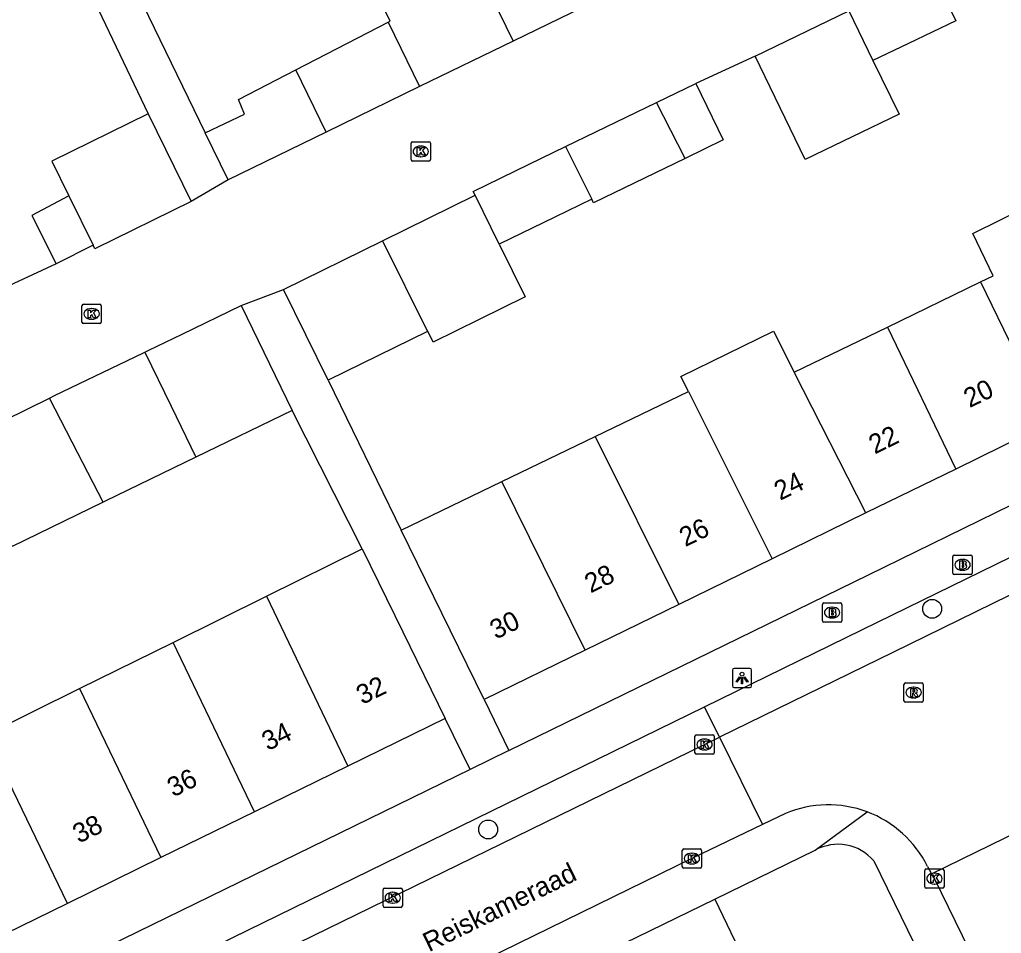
# Model space of a CAD drawing. Extents: x 160457 to 162082, y 388340 to 389736.
# Drawn here: x 161547.9 to 161598.8, y 388554.3 to 388601.7 of the extents above; entities that cross this region are included whole.
import ezdxf

# ---------------------------------------------------------------- set-up
doc = ezdxf.new("R2010")
doc.units = 0
for name, color, linetype in [('IMGEO_Boom', 7, 'Continuous'), ('IMGEO_Brandkraan', 7, 'Continuous'), ('IMGEO_Groenvoorziening', 7, 'Continuous'), ('IMGEO_Kolk', 7, 'Continuous'), ('IMGEO_Lichtpunt', 7, 'Continuous'), ('IMGEO_Openbare_ruimte_label', 7, 'Continuous'), ('IMGEO_Pand', 7, 'Continuous'), ('IMGEO_Pand_nummerreeks', 7, 'Continuous'), ('IMGEO_Parkeervlak_open', 7, 'Continuous'), ('IMGEO_Rijbaan_lokaal_open', 7, 'Continuous'), ('IMGEO_Rioolput', 7, 'Continuous'), ('IMGEO_Voetpad_open', 7, 'Continuous')]:
    doc.layers.add(name, color=color, linetype=linetype)

msp = doc.modelspace()

# ---------------------------------------------------------------- linework, layer by layer
at = {"layer": 'IMGEO_Boom'}
for centre in [(161595.181, 388571.089), (161572.15, 388559.645)]:
    msp.add_circle(centre, 0.489, dxfattribs=at)
at = {"layer": 'IMGEO_Brandkraan'}
for p, q in [((161596.253, 388572.944), (161596.253, 388573.796)), ((161596.328, 388573.87), (161597.18, 388573.87)), ((161597.254, 388573.796), (161597.254, 388572.944)), ((161596.741, 388573.65), (161596.766, 388573.65)), ((161597.18, 388572.87), (161596.328, 388572.87)), ((161596.764, 388573.09), (161596.739, 388573.09)), ((161589.49, 388570.469), (161589.49, 388571.321)), ((161589.565, 388571.395), (161590.417, 388571.395)), ((161590.491, 388571.321), (161590.491, 388570.469)), ((161589.978, 388571.175), (161590.003, 388571.175)), ((161590.417, 388570.395), (161589.565, 388570.395)), ((161590.001, 388570.615), (161589.976, 388570.615))]:
    msp.add_line(p, q, dxfattribs=at)
for points in [[(161596.253, 388572.944), (161596.253, 388573.796)], [(161596.328, 388573.87), (161597.18, 388573.87)], [(161597.254, 388573.796), (161597.254, 388572.944)], [(161596.601, 388573.57), (161596.601, 388573.17), (161596.814, 388573.17)], [(161596.832, 388573.57), (161596.601, 388573.57)], [(161596.78, 388573.489), (161596.726, 388573.489), (161596.726, 388573.413)], [(161596.726, 388573.413), (161596.779, 388573.413)], [(161596.788, 388573.337), (161596.726, 388573.337), (161596.726, 388573.256)], [(161596.726, 388573.256), (161596.788, 388573.256)], [(161597.18, 388572.87), (161596.328, 388572.87)], [(161589.49, 388570.469), (161589.49, 388571.321)], [(161589.565, 388571.395), (161590.417, 388571.395)], [(161590.491, 388571.321), (161590.491, 388570.469)], [(161589.838, 388571.095), (161589.838, 388570.695), (161590.051, 388570.695)], [(161590.069, 388571.095), (161589.838, 388571.095)], [(161590.017, 388571.014), (161589.963, 388571.014), (161589.963, 388570.938)], [(161589.963, 388570.938), (161590.016, 388570.938)], [(161590.025, 388570.862), (161589.963, 388570.862), (161589.963, 388570.781)], [(161589.963, 388570.781), (161590.025, 388570.781)], [(161590.417, 388570.395), (161589.565, 388570.395)]]:
    msp.add_lwpolyline(points, dxfattribs=at)
for centre, radius, start, end in [((161596.33, 388573.794), 0.0765, 91.552, 178.448), ((161596.33, 388573.794), 0.0765, 91.552, 178.448), ((161597.178, 388573.794), 0.0765, 1.552, 88.448), ((161597.178, 388573.794), 0.0765, 1.552, 88.448), ((161596.781, 388573.451), 0.0379, 267.8285, 90.9355), ((161596.789, 388573.296), 0.0404, 269.8759, 90.5077), ((161596.836, 388573.425), 0.145, 59.4692, 91.5367), ((161596.861, 388573.472), 0.0922, 285.5137, 58.1501), ((161596.866, 388573.28), 0.105, 301.3115, 78.989), ((161596.33, 388572.946), 0.0765, 181.552, 268.448), ((161596.33, 388572.946), 0.0765, 181.552, 268.448), ((161596.82, 388573.421), 0.251, 268.6676, 293.5347), ((161597.178, 388572.946), 0.0765, 271.552, 358.448), ((161597.178, 388572.946), 0.0765, 271.552, 358.448), ((161589.567, 388571.319), 0.0765, 91.552, 178.448), ((161589.567, 388571.319), 0.0765, 91.552, 178.448), ((161590.415, 388571.319), 0.0765, 1.552, 88.448), ((161590.415, 388571.319), 0.0765, 1.552, 88.448), ((161590.018, 388570.976), 0.0379, 267.8285, 90.9355), ((161590.026, 388570.821), 0.0404, 269.8759, 90.5077), ((161590.057, 388570.946), 0.251, 268.6676, 293.5347), ((161590.073, 388570.95), 0.145, 59.4692, 91.5367), ((161590.098, 388570.997), 0.0922, 285.5137, 58.1501), ((161590.103, 388570.805), 0.105, 301.3115, 78.989), ((161589.567, 388570.471), 0.0765, 181.552, 268.448), ((161589.567, 388570.471), 0.0765, 181.552, 268.448), ((161590.415, 388570.471), 0.0765, 271.552, 358.448), ((161590.415, 388570.471), 0.0765, 271.552, 358.448)]:
    msp.add_arc(centre, radius, start, end, dxfattribs=at)
for centre, major_axis, ratio, start_param, end_param in [((161596.74, 388573.37), (-0.387, 0.002), 0.722429, 4.712389, 7.853982), ((161596.765, 388573.37), (-0.39, 0.002), 0.717154, 1.570796, 4.712389), ((161589.977, 388570.895), (-0.387, 0.002), 0.722429, 4.712389, 7.853982), ((161590.002, 388570.895), (-0.39, 0.002), 0.717154, 1.570796, 4.712389)]:
    msp.add_ellipse(centre, major_axis=major_axis, ratio=ratio, start_param=start_param, end_param=end_param, dxfattribs=at)
at = {"layer": 'IMGEO_Groenvoorziening'}
msp.add_lwpolyline([(161583.909, 388556.036), (161588.246, 388546.985)], dxfattribs=at)
at = {"layer": 'IMGEO_Kolk'}
for p, q in [((161568.158, 388594.388), (161568.158, 388595.24)), ((161568.233, 388595.314), (161569.085, 388595.314)), ((161569.159, 388595.24), (161569.159, 388594.388)), ((161568.646, 388595.094), (161568.671, 388595.094)), ((161569.085, 388594.314), (161568.233, 388594.314)), ((161568.669, 388594.534), (161568.644, 388594.534)), ((161551.088, 388585.96), (161551.088, 388586.812)), ((161551.163, 388586.886), (161552.015, 388586.886)), ((161551.576, 388586.666), (161551.601, 388586.666)), ((161552.089, 388586.812), (161552.089, 388585.96)), ((161551.599, 388586.106), (161551.574, 388586.106)), ((161552.015, 388585.886), (161551.163, 388585.886)), ((161582.876, 388563.625), (161582.876, 388564.477)), ((161582.951, 388564.551), (161583.803, 388564.551)), ((161583.364, 388564.331), (161583.389, 388564.331)), ((161583.877, 388564.477), (161583.877, 388563.625)), ((161583.387, 388563.771), (161583.362, 388563.771)), ((161583.803, 388563.551), (161582.951, 388563.551)), ((161582.218, 388557.708), (161582.218, 388558.56)), ((161582.293, 388558.634), (161583.145, 388558.634)), ((161583.219, 388558.56), (161583.219, 388557.708)), ((161582.706, 388558.414), (161582.731, 388558.414)), ((161583.145, 388557.634), (161582.293, 388557.634)), ((161582.729, 388557.854), (161582.704, 388557.854)), ((161594.795, 388556.669), (161594.795, 388557.521)), ((161594.87, 388557.595), (161595.722, 388557.595)), ((161595.796, 388557.521), (161595.796, 388556.669)), ((161595.283, 388557.375), (161595.308, 388557.375)), ((161566.704, 388555.68), (161566.704, 388556.532)), ((161566.779, 388556.606), (161567.631, 388556.606)), ((161567.705, 388556.532), (161567.705, 388555.68)), ((161595.722, 388556.595), (161594.87, 388556.595)), ((161595.306, 388556.815), (161595.281, 388556.815)), ((161567.192, 388556.386), (161567.217, 388556.386)), ((161567.631, 388555.606), (161566.779, 388555.606)), ((161567.215, 388555.826), (161567.19, 388555.826))]:
    msp.add_line(p, q, dxfattribs=at)
for points in [[(161568.158, 388594.388), (161568.158, 388595.24)], [(161568.233, 388595.314), (161569.085, 388595.314)], [(161569.159, 388595.24), (161569.159, 388594.388)], [(161568.479, 388595.014), (161568.602, 388595.014), (161568.602, 388594.863), (161568.732, 388595.014), (161568.896, 388595.014), (161568.75, 388594.863), (161568.903, 388594.614), (161568.751, 388594.614), (161568.666, 388594.778), (161568.602, 388594.711), (161568.602, 388594.614), (161568.479, 388594.614), (161568.479, 388595.014)], [(161569.085, 388594.314), (161568.233, 388594.314)], [(161551.088, 388585.96), (161551.088, 388586.812)], [(161551.163, 388586.886), (161552.015, 388586.886)], [(161551.409, 388586.586), (161551.532, 388586.586), (161551.532, 388586.435), (161551.662, 388586.586), (161551.826, 388586.586), (161551.68, 388586.435), (161551.833, 388586.186), (161551.681, 388586.186), (161551.596, 388586.35), (161551.532, 388586.283), (161551.532, 388586.186), (161551.409, 388586.186), (161551.409, 388586.586)], [(161552.089, 388586.812), (161552.089, 388585.96)], [(161552.015, 388585.886), (161551.163, 388585.886)], [(161582.876, 388563.625), (161582.876, 388564.477)], [(161582.951, 388564.551), (161583.803, 388564.551)], [(161583.197, 388564.251), (161583.32, 388564.251), (161583.32, 388564.1), (161583.45, 388564.251), (161583.614, 388564.251), (161583.468, 388564.1), (161583.621, 388563.851), (161583.469, 388563.851), (161583.384, 388564.015), (161583.32, 388563.948), (161583.32, 388563.851), (161583.197, 388563.851), (161583.197, 388564.251)], [(161583.877, 388564.477), (161583.877, 388563.625)], [(161583.803, 388563.551), (161582.951, 388563.551)], [(161582.218, 388557.708), (161582.218, 388558.56)], [(161582.293, 388558.634), (161583.145, 388558.634)], [(161583.219, 388558.56), (161583.219, 388557.708)], [(161582.539, 388558.334), (161582.662, 388558.334), (161582.662, 388558.183), (161582.792, 388558.334), (161582.956, 388558.334), (161582.81, 388558.183), (161582.963, 388557.934), (161582.811, 388557.934), (161582.726, 388558.098), (161582.662, 388558.031), (161582.662, 388557.934), (161582.539, 388557.934), (161582.539, 388558.334)], [(161583.145, 388557.634), (161582.293, 388557.634)], [(161594.795, 388556.669), (161594.795, 388557.521)], [(161594.87, 388557.595), (161595.722, 388557.595)], [(161595.796, 388557.521), (161595.796, 388556.669)], [(161595.116, 388557.295), (161595.239, 388557.295), (161595.239, 388557.144), (161595.369, 388557.295), (161595.533, 388557.295), (161595.387, 388557.144), (161595.54, 388556.895), (161595.388, 388556.895), (161595.303, 388557.059), (161595.239, 388556.992), (161595.239, 388556.895), (161595.116, 388556.895), (161595.116, 388557.295)], [(161566.704, 388555.68), (161566.704, 388556.532)], [(161566.779, 388556.606), (161567.631, 388556.606)], [(161567.705, 388556.532), (161567.705, 388555.68)], [(161595.722, 388556.595), (161594.87, 388556.595)], [(161567.025, 388556.306), (161567.148, 388556.306), (161567.148, 388556.155), (161567.278, 388556.306), (161567.442, 388556.306), (161567.296, 388556.155), (161567.449, 388555.906), (161567.297, 388555.906), (161567.212, 388556.07), (161567.148, 388556.003), (161567.148, 388555.906), (161567.025, 388555.906), (161567.025, 388556.306)], [(161567.631, 388555.606), (161566.779, 388555.606)]]:
    msp.add_lwpolyline(points, dxfattribs=at)
for centre, start, end in [((161568.235, 388595.238), 91.552, 178.448), ((161568.235, 388595.238), 91.552, 178.448), ((161569.083, 388595.238), 1.552, 88.448), ((161569.083, 388595.238), 1.552, 88.448), ((161568.235, 388594.39), 181.552, 268.448), ((161568.235, 388594.39), 181.552, 268.448), ((161569.083, 388594.39), 271.552, 358.448), ((161569.083, 388594.39), 271.552, 358.448), ((161551.165, 388586.81), 91.552, 178.448), ((161551.165, 388586.81), 91.552, 178.448), ((161552.013, 388586.81), 1.552, 88.448), ((161552.013, 388586.81), 1.552, 88.448), ((161551.165, 388585.962), 181.552, 268.448), ((161551.165, 388585.962), 181.552, 268.448), ((161552.013, 388585.962), 271.552, 358.448), ((161552.013, 388585.962), 271.552, 358.448), ((161582.953, 388564.475), 91.552, 178.448), ((161582.953, 388564.475), 91.552, 178.448), ((161583.801, 388564.475), 1.552, 88.448), ((161583.801, 388564.475), 1.552, 88.448), ((161582.953, 388563.627), 181.552, 268.448), ((161582.953, 388563.627), 181.552, 268.448), ((161583.801, 388563.627), 271.552, 358.448), ((161583.801, 388563.627), 271.552, 358.448), ((161582.295, 388558.558), 91.552, 178.448), ((161582.295, 388558.558), 91.552, 178.448), ((161583.143, 388558.558), 1.552, 88.448), ((161583.143, 388558.558), 1.552, 88.448), ((161582.295, 388557.71), 181.552, 268.448), ((161582.295, 388557.71), 181.552, 268.448), ((161583.143, 388557.71), 271.552, 358.448), ((161583.143, 388557.71), 271.552, 358.448), ((161594.872, 388557.519), 91.552, 178.448), ((161594.872, 388557.519), 91.552, 178.448), ((161595.72, 388557.519), 1.552, 88.448), ((161595.72, 388557.519), 1.552, 88.448), ((161566.781, 388556.53), 91.552, 178.448), ((161566.781, 388556.53), 91.552, 178.448), ((161567.629, 388556.53), 1.552, 88.448), ((161567.629, 388556.53), 1.552, 88.448), ((161594.872, 388556.671), 181.552, 268.448), ((161594.872, 388556.671), 181.552, 268.448), ((161595.72, 388556.671), 271.552, 358.448), ((161595.72, 388556.671), 271.552, 358.448), ((161566.781, 388555.682), 181.552, 268.448), ((161566.781, 388555.682), 181.552, 268.448), ((161567.629, 388555.682), 271.552, 358.448), ((161567.629, 388555.682), 271.552, 358.448)]:
    msp.add_arc(centre, 0.0765, start, end, dxfattribs=at)
for centre, major_axis, ratio, start_param, end_param in [((161568.645, 388594.814), (-0.387, 0.002), 0.722429, 4.712389, 7.853982), ((161568.67, 388594.814), (-0.39, 0.002), 0.717154, 1.570796, 4.712389), ((161551.575, 388586.386), (-0.387, 0.002), 0.722429, 4.712389, 7.853982), ((161551.6, 388586.386), (-0.39, 0.002), 0.717154, 1.570796, 4.712389), ((161583.363, 388564.051), (-0.387, 0.002), 0.722429, 4.712389, 7.853982), ((161583.388, 388564.051), (-0.39, 0.002), 0.717154, 1.570796, 4.712389), ((161582.705, 388558.134), (-0.387, 0.002), 0.722429, 4.712389, 7.853982), ((161582.73, 388558.134), (-0.39, 0.002), 0.717154, 1.570796, 4.712389), ((161595.282, 388557.095), (-0.387, 0.002), 0.722429, 4.712389, 7.853982), ((161595.307, 388557.095), (-0.39, 0.002), 0.717154, 1.570796, 4.712389), ((161567.191, 388556.106), (-0.387, 0.002), 0.722429, 4.712389, 7.853982), ((161567.216, 388556.106), (-0.39, 0.002), 0.717154, 1.570796, 4.712389)]:
    msp.add_ellipse(centre, major_axis=major_axis, ratio=ratio, start_param=start_param, end_param=end_param, dxfattribs=at)
at = {"layer": 'IMGEO_Lichtpunt'}
for p, q in [((161584.82, 388567.905), (161584.82, 388567.098)), ((161584.82, 388567.905), (161584.82, 388567.098)), ((161585.722, 388568), (161584.914, 388568)), ((161585.722, 388568), (161584.914, 388568)), ((161585.816, 388567.098), (161585.816, 388567.905)), ((161585.816, 388567.098), (161585.816, 388567.905)), ((161584.914, 388567.004), (161585.722, 388567.004)), ((161584.914, 388567.004), (161585.722, 388567.004))]:
    msp.add_line(p, q, dxfattribs=at)
for points in [[(161585.194, 388567.569), (161585.233, 388567.541), (161585.045, 388567.279), (161585.007, 388567.306), (161585.194, 388567.569)], [(161585.296, 388567.521), (161585.343, 388567.521), (161585.343, 388567.199), (161585.296, 388567.199), (161585.296, 388567.521)], [(161585.406, 388567.541), (161585.444, 388567.568), (161585.631, 388567.306), (161585.592, 388567.278), (161585.406, 388567.541)]]:
    msp.add_lwpolyline(points, dxfattribs=at)
msp.add_circle((161585.319, 388567.703), 0.0994, dxfattribs=at)
for centre, start, end in [((161584.914, 388567.905), 90, 180), ((161584.914, 388567.905), 90, 180), ((161585.722, 388567.905), 0, 90), ((161585.722, 388567.905), 0, 90), ((161584.914, 388567.098), 180, 270), ((161584.914, 388567.098), 180, 270), ((161585.722, 388567.098), 270, 0), ((161585.722, 388567.098), 270, 360)]:
    msp.add_arc(centre, 0.0946, start, end, dxfattribs=at)
at = {"layer": 'IMGEO_Pand'}
for points in [[(161566.975, 388601.517), (161567.078, 388601.57), (161566.046, 388603.679), (161570.809, 388605.964)], [(161570.809, 388605.964), (161573.443, 388600.541)], [(161595.165, 388604.182), (161596.405, 388601.582), (161593.946, 388600.408), (161592.108, 388599.531)], [(161578.26, 388602.891), (161573.443, 388600.541)], [(161586.004, 388599.758), (161590.859, 388602.103)], [(161590.859, 388602.103), (161592.108, 388599.531)], [(161562.177, 388599.044), (161566.975, 388601.517)], [(161566.975, 388601.517), (161568.6, 388598.179)], [(161573.443, 388600.541), (161568.6, 388598.179)], [(161592.108, 388599.531), (161593.46, 388596.748), (161588.594, 388594.397), (161586.004, 388599.758)], [(161557.477, 388595.775), (161559.52, 388596.751), (161559.211, 388597.515), (161562.177, 388599.044)], [(161563.75, 388595.813), (161562.177, 388599.044)], [(161580.883, 388597.354), (161582.921, 388598.343)], [(161582.921, 388598.343), (161584.342, 388595.413), (161582.363, 388594.453)], [(161568.6, 388598.179), (161563.75, 388595.813)], [(161576.164, 388595.066), (161580.883, 388597.354)], [(161582.363, 388594.453), (161580.883, 388597.354)], [(161554.514, 388596.769), (161549.525, 388594.317), (161550.413, 388592.511)], [(161554.514, 388596.769), (161556.751, 388592.218)], [(161558.669, 388593.333), (161557.477, 388595.775)], [(161563.75, 388595.813), (161558.669, 388593.333)], [(161571.478, 388592.54), (161571.384, 388592.731), (161574.274, 388594.149), (161576.164, 388595.066)], [(161576.164, 388595.066), (161577.534, 388592.335)], [(161582.363, 388594.453), (161577.624, 388592.155), (161577.534, 388592.335)], [(161597.689, 388588.045), (161598.345, 388588.363), (161597.281, 388590.562), (161601.669, 388592.716), (161604.136, 388587.689), (161606.34, 388583.2), (161601.252, 388580.712)], [(161550.413, 388592.511), (161548.484, 388591.495), (161549.756, 388588.981)], [(161550.413, 388592.511), (161551.671, 388589.95)], [(161556.751, 388592.218), (161551.762, 388589.766), (161551.671, 388589.95)], [(161566.68, 388590.18), (161571.478, 388592.54)], [(161572.726, 388590.003), (161571.478, 388592.54)], [(161577.534, 388592.335), (161575.607, 388591.4), (161572.726, 388590.003)], [(161561.542, 388587.653), (161566.68, 388590.18)], [(161566.68, 388590.18), (161569.007, 388585.478)], [(161551.671, 388589.95), (161549.756, 388588.981)], [(161572.726, 388590.003), (161574.07, 388587.271), (161569.302, 388584.926), (161569.027, 388585.487), (161569.007, 388585.478)], [(161592.854, 388585.705), (161597.689, 388588.045)], [(161597.689, 388588.045), (161601.252, 388580.712)], [(161563.857, 388582.945), (161561.542, 388587.653)], [(161554.356, 388584.406), (161554.56, 388584.505), (161556.277, 388585.338), (161559.352, 388586.829)], [(161559.352, 388586.829), (161561.997, 388581.374)], [(161569.007, 388585.478), (161563.857, 388582.945)], [(161582.534, 388582.368), (161582.152, 388583.135), (161586.959, 388585.495), (161588.019, 388583.365)], [(161588.019, 388583.365), (161592.854, 388585.705)], [(161592.854, 388585.705), (161596.404, 388578.342)], [(161549.409, 388582.024), (161549.666, 388582.151), (161554.287, 388584.373), (161554.356, 388584.406)], [(161554.356, 388584.406), (161555.715, 388581.604), (161557.001, 388578.951)], [(161591.744, 388576.063), (161588.019, 388583.365)], [(161544.791, 388579.746), (161549.409, 388582.024)], [(161552.183, 388576.614), (161550.877, 388579.161), (161549.409, 388582.024)], [(161577.699, 388580.028), (161582.534, 388582.368)], [(161582.534, 388582.368), (161586.888, 388573.689)], [(161561.997, 388581.374), (161557.001, 388578.951)], [(161601.252, 388580.712), (161596.404, 388578.342)], [(161572.864, 388577.688), (161577.699, 388580.028)], [(161577.699, 388580.028), (161582.04, 388571.318)], [(161557.001, 388578.951), (161552.298, 388576.67), (161552.183, 388576.614)], [(161596.404, 388578.342), (161591.744, 388576.063)], [(161567.645, 388575.162), (161572.864, 388577.688)], [(161577.191, 388568.948), (161572.864, 388577.688)], [(161552.183, 388576.614), (161547.465, 388574.326), (161546.217, 388576.854)], [(161591.744, 388576.063), (161586.888, 388573.689)], [(161571.94, 388566.38), (161569.743, 388570.872), (161567.645, 388575.162)], [(161560.663, 388571.749), (161565.614, 388574.198)], [(161565.614, 388574.198), (161567.728, 388569.889), (161569.93, 388565.4)], [(161586.888, 388573.689), (161582.04, 388571.318)], [(161555.813, 388569.35), (161560.663, 388571.749)], [(161560.663, 388571.749), (161564.882, 388562.931)], [(161582.04, 388571.318), (161577.191, 388568.948)], [(161550.961, 388566.95), (161555.813, 388569.35)], [(161560.034, 388560.559), (161555.813, 388569.35)], [(161577.191, 388568.948), (161571.94, 388566.38)], [(161546.11, 388564.55), (161550.961, 388566.95)], [(161550.961, 388566.95), (161555.186, 388558.188)], [(161569.93, 388565.4), (161564.882, 388562.931)], [(161550.331, 388555.813), (161546.11, 388564.55)], [(161564.882, 388562.931), (161560.034, 388560.559)], [(161560.034, 388560.559), (161555.186, 388558.188)], [(161555.186, 388558.188), (161550.331, 388555.813)], [(161550.331, 388555.813), (161545.482, 388553.441)]]:
    msp.add_lwpolyline(points, dxfattribs=at)
at = {"layer": 'IMGEO_Parkeervlak_open'}
msp.add_lwpolyline([(161584.154, 388564.432), (161583.38, 388566.01)], dxfattribs=at)
at = {"layer": 'IMGEO_Rijbaan_lokaal_open'}
for points in [[(161586.004, 388599.758), (161582.921, 388598.343)], [(161558.669, 388593.333), (161556.751, 388592.218)], [(161549.756, 388588.981), (161546.803, 388587.615)], [(161559.352, 388586.829), (161561.542, 388587.653)], [(161600.022, 388572.189), (161593.136, 388568.82), (161584.154, 388564.432)], [(161533.717, 388539.791), (161584.154, 388564.432)], [(161584.154, 388564.432), (161586.376, 388559.899)], [(161587.575, 388560.477), (161586.376, 388559.899)], [(161586.376, 388559.899), (161582.714, 388558.135), (161568.762, 388551.317), (161553.928, 388544.064), (161535.879, 388535.215)], [(161595.15, 388557.346), (161599.749, 388559.595)], [(161594.934, 388557.725), (161595.15, 388557.346)], [(161598.561, 388550.414), (161595.293, 388557.096), (161595.15, 388557.346)]]:
    msp.add_lwpolyline(points, dxfattribs=at)
for centre, radius, start, end in [((161589.792, 388555.19), 5.733, 69.4987, 112.7522), ((161589.795, 388555.193), 5.729, 26.2242, 69.5111)]:
    msp.add_arc(centre, radius, start, end, dxfattribs=at)
at = {"layer": 'IMGEO_Rioolput'}
for p, q in [((161593.715, 388566.32), (161593.715, 388567.172)), ((161593.79, 388567.246), (161594.642, 388567.246)), ((161594.716, 388567.172), (161594.716, 388566.32)), ((161594.203, 388567.026), (161594.228, 388567.026)), ((161594.642, 388566.246), (161593.79, 388566.246)), ((161594.226, 388566.466), (161594.201, 388566.466))]:
    msp.add_line(p, q, dxfattribs=at)
for points in [[(161593.715, 388566.32), (161593.715, 388567.172)], [(161593.79, 388567.246), (161594.642, 388567.246)], [(161594.716, 388567.172), (161594.716, 388566.32)], [(161594.304, 388566.944), (161594.052, 388566.946), (161594.052, 388566.546)], [(161594.052, 388566.546), (161594.176, 388566.546), (161594.176, 388566.708), (161594.187, 388566.708)], [(161594.23, 388566.865), (161594.176, 388566.865), (161594.176, 388566.784)], [(161594.176, 388566.784), (161594.228, 388566.784)], [(161594.234, 388566.679), (161594.305, 388566.546), (161594.445, 388566.546), (161594.38, 388566.672)], [(161594.642, 388566.246), (161593.79, 388566.246)]]:
    msp.add_lwpolyline(points, dxfattribs=at)
for centre, radius, start, end in [((161593.792, 388567.17), 0.0765, 91.552, 178.448), ((161593.792, 388567.17), 0.0765, 91.552, 178.448), ((161594.64, 388567.17), 0.0765, 1.552, 88.448), ((161594.64, 388567.17), 0.0765, 1.552, 88.448), ((161594.186, 388566.655), 0.0533, 26.0293, 88.6989), ((161594.212, 388566.973), 0.19, 274.7715, 282.9687), ((161594.236, 388566.769), 0.0964, 77.0061, 93.1865), ((161594.25, 388566.826), 0.0378, 276.6634, 79.6772), ((161594.303, 388566.834), 0.109, 350.3612, 89.416), ((161594.301, 388566.834), 0.112, 277.5842, 350.9817), ((161594.285, 388566.619), 0.108, 29.5134, 73.7905), ((161593.792, 388566.322), 0.0765, 181.552, 268.448), ((161593.792, 388566.322), 0.0765, 181.552, 268.448), ((161594.64, 388566.322), 0.0765, 271.552, 358.448), ((161594.64, 388566.322), 0.0765, 271.552, 358.448)]:
    msp.add_arc(centre, radius, start, end, dxfattribs=at)
for centre, major_axis, ratio, start_param, end_param in [((161594.202, 388566.746), (-0.387, 0.002), 0.722429, 4.712389, 7.853982), ((161594.227, 388566.746), (-0.39, 0.002), 0.717154, 1.570796, 4.712389)]:
    msp.add_ellipse(centre, major_axis=major_axis, ratio=ratio, start_param=start_param, end_param=end_param, dxfattribs=at)
at = {"layer": 'IMGEO_Voetpad_open'}
for points in [[(161550.467, 388605.287), (161554.514, 388596.769)], [(161553.366, 388604.274), (161557.477, 388595.775)], [(161573.229, 388563.742), (161591.879, 388572.856), (161648.726, 388600.68)], [(161563.857, 388582.945), (161567.645, 388575.162)], [(161565.614, 388574.198), (161561.997, 388581.374)], [(161583.38, 388566.01), (161592.343, 388570.391), (161599.248, 388573.77)], [(161571.94, 388566.38), (161573.229, 388563.742)], [(161535.207, 388542.463), (161583.38, 388566.01)], [(161571.22, 388562.761), (161569.93, 388565.4)], [(161573.229, 388563.742), (161571.22, 388562.761)], [(161571.22, 388562.761), (161532.205, 388543.696)], [(161589.116, 388558.57), (161591.8, 388560.56)], [(161583.909, 388556.036), (161589.116, 388558.57)], [(161592.148, 388558.016), (161595.307, 388551.57)], [(161472.342, 388501.316), (161500, 388514.916), (161506.65, 388518.184), (161554.308, 388541.602), (161568.602, 388548.586), (161583.909, 388556.036)]]:
    msp.add_lwpolyline(points, dxfattribs=at)
msp.add_arc((161590.296, 388556.454), 2.423, 40.1417, 119.1488, dxfattribs=at)

# ---------------------------------------------------------------- texts
at = {"layer": 'IMGEO_Openbare_ruimte_label'}
msp.add_text('Reiskameraad', height=1, rotation=26.0272, dxfattribs=at).set_placement((161569.082, 388553.275))
at = {"layer": 'IMGEO_Pand_nummerreeks'}
for s, rotation, p in [('20', 26.0565, (161597.123, 388581.498)), ('22', 26.0565, (161592.202, 388579.092)), ('24', 26.0565, (161587.291, 388576.69)), ('26', 26.0565, (161582.377, 388574.287)), ('28', 26.0565, (161577.466, 388571.887)), ('30', 26.0565, (161572.551, 388569.484)), ('32', 26.0663, (161565.626, 388566.1)), ('34', 26.0663, (161560.725, 388563.702)), ('36', 26.0663, (161555.821, 388561.303)), ('38', 26.0663, (161550.921, 388558.906))]:
    msp.add_text(s, height=1, rotation=rotation, dxfattribs=at).set_placement(p)

doc.saveas('drawing.dxf')
